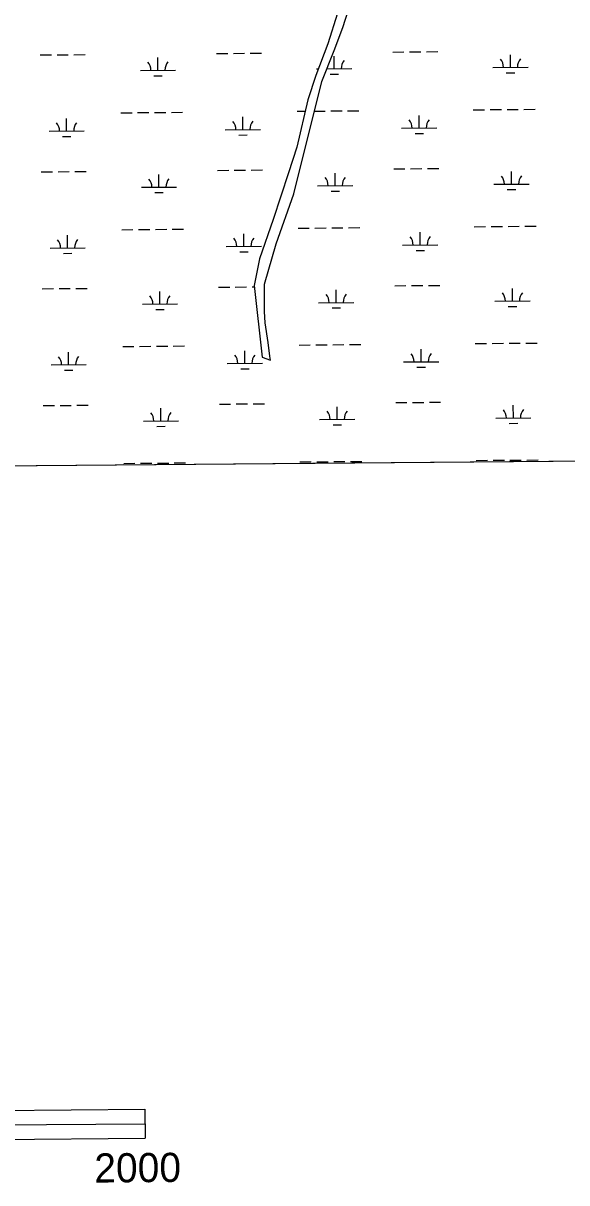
# Model space of a CAD drawing. Extents: x 3568792 to 3606828, y 529143 to 554785.
# Drawn here: x 3587999 to 3589547, y 532634 to 535934 of the extents above; entities that cross this region are included whole.
import ezdxf

# ---------------------------------------------------------------- set-up
doc = ezdxf.new("R2010")
doc.units = 0
for name, color, linetype in [('V-ANNO-SYMB', 7, 'Continuous'), ('V-GRID-FRAM', 7, 'Continuous'), ('V-SITE-VEGE', 7, 'Continuous'), ('V-TOPO-SHOR', 7, 'Continuous'), ('V-WETL-SWMP', 7, 'Continuous')]:
    doc.layers.add(name, color=color, linetype=linetype)

msp = doc.modelspace()

# ---------------------------------------------------------------- linework, layer by layer
at = {"layer": 'V-ANNO-SYMB'}
for p, q in [((3585345, 532818.1), (3588344.9, 532843.4)), ((3588344.9, 532843.4), (3588345.6, 532760.4)), ((3587345.2, 532793.5), (3588345.2, 532801.9)), ((3585345.7, 532735.1), (3588345.6, 532760.4))]:
    msp.add_line(p, q, dxfattribs=at)
at = {"layer": 'V-GRID-FRAM'}
msp.add_lwpolyline([(3570936, 552713.8), (3602582.8, 552980.8), (3602744.1, 534798.4), (3571081.5, 534531.3), (3570936, 552713.8)], dxfattribs=at)
at = {"layer": 'V-SITE-VEGE'}
msp.add_line((3594168.6, 534726.1), (3587291.2, 534668.1), dxfattribs=at)
at = {"layer": 'V-TOPO-SHOR'}
for p, q in [((3588908.8, 535922.1), (3588931.1, 535992.9)), ((3588893.6, 535962.6), (3588865.8, 535875.1)), ((3588884, 535856.4), (3588908.8, 535922.1)), ((3588865.8, 535875.1), (3588831.9, 535785.1)), ((3588848.7, 535768.2), (3588884, 535856.4)), ((3588768.8, 535448.8), (3588848.7, 535768.2)), ((3588831.9, 535785.1), (3588809, 535716.6)), ((3588809, 535716.6), (3588778.2, 535581.4)), ((3588778.2, 535581.4), (3588754.4, 535508)), ((3588754.4, 535508), (3588710, 535375.5)), ((3588719.4, 535306.2), (3588768.8, 535448.8)), ((3588710, 535375.5), (3588671.3, 535263.5)), ((3588686.2, 535191.2), (3588719.4, 535306.2)), ((3588671.3, 535263.5), (3588656, 535188.1)), ((3588656, 535188.1), (3588678.9, 534983.4)), ((3588686.2, 535113.6), (3588686.2, 535191.2)), ((3588687.4, 535081.8), (3588686.2, 535113.6)), ((3588696.3, 535025.6), (3588687.4, 535081.8)), ((3588701.3, 534987), (3588696.3, 535025.6)), ((3588678.9, 534983.4), (3588703.1, 534975.4)), ((3588703.1, 534975.4), (3588701.3, 534987))]:
    msp.add_line(p, q, dxfattribs=at)
at = {"layer": 'V-WETL-SWMP'}
for p, q in [((3588908.8, 535922.1), (3588931.1, 535992.9)), ((3588893.6, 535962.6), (3588865.8, 535875.1)), ((3588884, 535856.4), (3588908.8, 535922.1)), ((3588865.8, 535875.1), (3588831.9, 535785.1)), ((3588047.1, 535843.9), (3588079.1, 535844.1)), ((3588095.1, 535844.3), (3588127.1, 535844.6)), ((3588143.1, 535844.7), (3588175.1, 535845)), ((3588382.3, 535800.3), (3588382, 535836.3)), ((3588549, 535848.1), (3588581, 535848.4)), ((3588597, 535848.5), (3588629, 535848.8)), ((3588645, 535848.9), (3588677, 535849.2)), ((3588848.7, 535768.2), (3588884, 535856.4)), ((3588884.2, 535804.5), (3588883.9, 535840.5)), ((3589050.9, 535852.3), (3589082.9, 535852.6)), ((3589098.9, 535852.8), (3589130.9, 535853)), ((3589146.9, 535853.2), (3589178.9, 535853.4)), ((3589386.1, 535808.7), (3589385.8, 535844.7)), ((3588332.3, 535799.9), (3588432.3, 535800.7)), ((3588834.2, 535804.1), (3588839, 535804.1)), ((3588863.1, 535804.3), (3588934.2, 535804.9)), ((3589336.1, 535808.3), (3589436.1, 535809.2)), ((3588370.5, 535784.7), (3588394.5, 535784.9)), ((3588768.8, 535448.8), (3588848.7, 535768.2)), ((3588831.9, 535785.1), (3588809, 535716.6)), ((3588872.4, 535789), (3588896.4, 535789.2)), ((3589374.2, 535793.2), (3589398.2, 535793.4)), ((3588809, 535716.6), (3588778.2, 535581.4)), ((3588122.3, 535627.3), (3588122, 535663.3)), ((3588276.5, 535679.3), (3588308.5, 535679.6)), ((3588324.5, 535679.7), (3588356.5, 535680)), ((3588372.5, 535680.1), (3588404.5, 535680.4)), ((3588420.5, 535680.5), (3588452.5, 535680.8)), ((3588624.2, 535631.5), (3588623.9, 535667.5)), ((3588778.4, 535683.5), (3588801.5, 535683.7)), ((3588827.6, 535684), (3588858.4, 535684.2)), ((3588874.4, 535684.4), (3588906.4, 535684.6)), ((3588922.4, 535684.8), (3588954.4, 535685)), ((3589126.1, 535635.7), (3589125.8, 535671.7)), ((3589280.3, 535687.8), (3589312.3, 535688)), ((3589328.3, 535688.2), (3589360.3, 535688.5)), ((3589376.3, 535688.6), (3589408.3, 535688.9)), ((3589424.3, 535689), (3589456.3, 535689.3)), ((3588574.2, 535631.1), (3588674.2, 535631.9)), ((3589076.1, 535635.3), (3589176.1, 535636.2)), ((3588072.4, 535626.8), (3588172.3, 535627.7)), ((3588110.5, 535611.7), (3588134.5, 535611.9)), ((3588612.4, 535616), (3588636.4, 535616.2)), ((3589114.3, 535620.2), (3589138.3, 535620.4)), ((3588778.2, 535581.4), (3588754.4, 535508)), ((3588049.9, 535511.2), (3588081.9, 535511.5)), ((3588097.9, 535511.6), (3588129.9, 535511.9)), ((3588145.9, 535512), (3588177.9, 535512.3)), ((3588385.1, 535467.6), (3588384.8, 535503.6)), ((3588551.8, 535515.4), (3588583.8, 535515.7)), ((3588599.8, 535515.9), (3588631.8, 535516.1)), ((3588647.8, 535516.3), (3588679.8, 535516.5)), ((3588754.4, 535508), (3588710, 535375.5)), ((3588887, 535471.8), (3588886.7, 535507.8)), ((3589053.7, 535519.7), (3589085.7, 535520)), ((3589101.7, 535520.1), (3589133.7, 535520.4)), ((3589149.7, 535520.5), (3589181.7, 535520.8)), ((3589388.9, 535476.1), (3589388.6, 535512.1)), ((3588335.1, 535467.2), (3588435.1, 535468)), ((3588837, 535471.4), (3588937, 535472.3)), ((3589338.9, 535475.7), (3589438.9, 535476.5)), ((3588373.3, 535452.1), (3588397.3, 535452.3)), ((3588719.4, 535306.2), (3588768.8, 535448.8)), ((3588875.2, 535456.3), (3588899.2, 535456.5)), ((3589377.1, 535460.5), (3589401, 535460.8)), ((3588710, 535375.5), (3588671.3, 535263.5)), ((3588279.3, 535346.6), (3588311.3, 535346.9)), ((3588327.3, 535347), (3588359.3, 535347.3)), ((3588375.3, 535347.5), (3588407.3, 535347.7)), ((3588423.3, 535347.9), (3588455.3, 535348.1)), ((3588627, 535298.8), (3588626.7, 535334.8)), ((3588781.2, 535350.9), (3588813.2, 535351.1)), ((3588829.2, 535351.3), (3588861.2, 535351.6)), ((3588877.2, 535351.7), (3588909.2, 535352)), ((3588925.2, 535352.1), (3588957.2, 535352.4)), ((3589128.9, 535303.1), (3589128.6, 535339.1)), ((3589283.1, 535355.1), (3589315.1, 535355.4)), ((3589331.1, 535355.5), (3589363.1, 535355.8)), ((3589379.1, 535355.9), (3589411.1, 535356.2)), ((3589427.1, 535356.3), (3589459.1, 535356.6)), ((3588125.2, 535294.6), (3588124.9, 535330.6)), ((3588577, 535298.4), (3588677, 535299.3)), ((3588686.2, 535191.2), (3588719.4, 535306.2)), ((3589078.9, 535302.6), (3589178.9, 535303.5)), ((3588075.2, 535294.2), (3588175.2, 535295)), ((3588113.3, 535279.1), (3588137.3, 535279.3)), ((3588615.2, 535283.3), (3588639.2, 535283.5)), ((3589117.1, 535287.5), (3589141.1, 535287.7)), ((3588671.3, 535263.5), (3588656, 535188.1)), ((3588052.7, 535178.6), (3588084.7, 535178.8)), ((3588100.7, 535179), (3588132.7, 535179.2)), ((3588148.7, 535179.4), (3588180.7, 535179.6)), ((3588387.9, 535134.9), (3588387.6, 535170.9)), ((3588554.6, 535182.8), (3588586.6, 535183.1)), ((3588602.6, 535183.2), (3588634.6, 535183.5)), ((3588650.6, 535183.6), (3588656.5, 535183.6)), ((3588656, 535188.1), (3588678.9, 534983.4)), ((3588686.2, 535113.6), (3588686.2, 535191.2)), ((3588889.8, 535139.2), (3588889.5, 535175.2)), ((3589056.5, 535187), (3589088.5, 535187.3)), ((3589104.5, 535187.4), (3589136.5, 535187.7)), ((3589152.5, 535187.8), (3589184.5, 535188.1)), ((3589391.7, 535143.4), (3589391.4, 535179.4)), ((3588337.9, 535134.5), (3588437.9, 535135.4)), ((3588839.8, 535138.8), (3588939.8, 535139.6)), ((3589341.7, 535143), (3589441.7, 535143.8)), ((3588376.1, 535119.4), (3588400.1, 535119.6)), ((3588687.4, 535081.8), (3588686.2, 535113.6)), ((3588878, 535123.7), (3588902, 535123.9)), ((3589379.9, 535127.9), (3589403.9, 535128.1)), ((3588696.3, 535025.6), (3588687.4, 535081.8)), ((3588282.1, 535014), (3588314.1, 535014.3)), ((3588330.1, 535014.4), (3588362.1, 535014.7)), ((3588378.1, 535014.8), (3588410.1, 535015.1)), ((3588426.1, 535015.2), (3588458.1, 535015.5)), ((3588629.9, 534966.2), (3588629.5, 535002.2)), ((3588701.3, 534987), (3588696.3, 535025.6)), ((3588784, 535018.2), (3588816, 535018.5)), ((3588832, 535018.6), (3588864, 535018.9)), ((3588880, 535019), (3588912, 535019.3)), ((3588928, 535019.4), (3588960, 535019.7)), ((3589131.7, 534970.4), (3589131.4, 535006.4)), ((3589285.9, 535022.4), (3589317.9, 535022.7)), ((3589333.9, 535022.9), (3589365.9, 535023.1)), ((3589381.9, 535023.3), (3589413.9, 535023.5)), ((3589429.9, 535023.7), (3589461.9, 535023.9)), ((3588128, 534961.9), (3588127.7, 534997.9)), ((3588678.9, 534983.4), (3588703.1, 534975.4)), ((3588703.1, 534975.4), (3588701.3, 534987)), ((3589081.7, 534970), (3589181.7, 534970.8)), ((3588078, 534961.5), (3588178, 534962.4)), ((3588116.1, 534946.4), (3588140.1, 534946.6)), ((3588579.9, 534965.7), (3588679.9, 534966.6)), ((3588618, 534950.6), (3588642, 534950.8)), ((3589119.9, 534954.9), (3589143.9, 534955.1)), ((3588055.5, 534845.9), (3588087.5, 534846.2)), ((3588103.5, 534846.3), (3588135.5, 534846.6)), ((3588151.5, 534846.7), (3588183.5, 534847)), ((3588390.8, 534802.3), (3588390.5, 534838.3)), ((3588557.4, 534850.1), (3588589.4, 534850.4)), ((3588605.4, 534850.5), (3588637.4, 534850.8)), ((3588653.4, 534850.9), (3588685.4, 534851.2)), ((3588892.6, 534806.5), (3588892.3, 534842.5)), ((3589059.3, 534854.4), (3589091.3, 534854.6)), ((3589107.3, 534854.8), (3589139.3, 534855)), ((3589155.3, 534855.2), (3589187.3, 534855.4)), ((3589394.5, 534810.8), (3589394.2, 534846.8)), ((3588842.6, 534806.1), (3588942.6, 534806.9)), ((3589344.5, 534810.3), (3589444.5, 534811.2)), ((3588340.8, 534801.9), (3588440.8, 534802.7)), ((3588378.9, 534786.8), (3588402.9, 534787)), ((3588880.8, 534791), (3588904.8, 534791.2)), ((3589382.7, 534795.2), (3589406.7, 534795.4)), ((3590749.7, 534697.2), (3587270.2, 534667.9)), ((3588284.9, 534681.3), (3588316.9, 534681.6)), ((3588332.9, 534681.7), (3588364.9, 534682)), ((3588380.9, 534682.1), (3588412.9, 534682.4)), ((3588428.9, 534682.5), (3588460.9, 534682.8)), ((3588786.8, 534685.6), (3588818.8, 534685.8)), ((3588834.8, 534686), (3588866.8, 534686.2)), ((3588882.8, 534686.4), (3588914.8, 534686.6)), ((3588930.8, 534686.8), (3588962.8, 534687)), ((3589288.7, 534689.8), (3589320.7, 534690.1)), ((3589336.7, 534690.2), (3589368.7, 534690.5)), ((3589384.7, 534690.6), (3589416.7, 534690.9)), ((3589432.7, 534691), (3589464.7, 534691.3))]:
    msp.add_line(p, q, dxfattribs=at)
for centre, start, end in [((3588939.5, 535805.4), 139.7115, 181.2552), ((3589330.9, 535808.8), 359.7115, 41.2552), ((3589441.3, 535809.7), 139.7115, 181.2552), ((3588327.1, 535800.3), 359.7115, 41.2552), ((3588437.6, 535801.2), 139.7115, 181.2552), ((3588829, 535804.5), 359.7115, 3.7644), ((3588067.1, 535627.3), 359.7115, 41.2552), ((3588177.6, 535628.2), 139.7115, 181.2552), ((3588569, 535631.5), 359.7115, 41.2552), ((3588679.5, 535632.4), 139.7115, 181.2552), ((3589070.9, 535635.7), 359.7115, 41.2552), ((3589181.4, 535636.7), 139.7115, 181.2552), ((3589333.7, 535476.1), 359.7115, 41.2552), ((3589444.2, 535477), 139.7115, 181.2552), ((3588329.9, 535467.6), 359.7115, 41.2552), ((3588440.4, 535468.6), 139.7115, 181.2552), ((3588831.8, 535471.9), 359.7115, 41.2552), ((3588942.3, 535472.8), 139.7115, 181.2552), ((3588069.9, 535294.6), 359.7115, 41.2552), ((3588180.4, 535295.5), 139.7115, 181.2552), ((3588571.8, 535298.8), 359.7115, 41.2552), ((3588682.3, 535299.8), 139.7115, 181.2552), ((3589073.7, 535303.1), 359.7115, 41.2552), ((3589184.2, 535304), 139.7115, 181.2552), ((3589336.5, 535143.4), 359.7115, 41.2552), ((3589447, 535144.4), 139.7115, 181.2552), ((3588332.7, 535135), 359.7115, 41.2552), ((3588443.2, 535135.9), 139.7115, 181.2552), ((3588834.6, 535139.2), 359.7115, 41.2552), ((3588945.1, 535140.1), 139.7115, 181.2552), ((3588072.7, 534961.9), 359.7115, 41.2552), ((3588183.2, 534962.9), 139.7115, 181.2552), ((3588574.6, 534966.2), 359.7115, 41.2552), ((3588685.1, 534967.1), 139.7115, 181.2552), ((3589076.5, 534970.4), 359.7115, 41.2552), ((3589187, 534971.3), 139.7115, 181.2552), ((3588335.5, 534802.3), 359.7115, 41.2552), ((3588446, 534803.2), 139.7115, 181.2552), ((3588837.4, 534806.5), 359.7115, 41.2552), ((3588947.9, 534807.5), 139.7115, 181.2552), ((3589339.3, 534810.8), 359.7115, 41.2552), ((3589449.8, 534811.7), 139.7115, 181.2552)]:
    msp.add_arc(centre, 35.2, start, end, dxfattribs=at)

# ---------------------------------------------------------------- texts
at = {"layer": 'V-ANNO-SYMB'}
msp.add_text('2000', height=83, rotation=0.4833, dxfattribs=at).set_placement((3588201.5, 532634.2))

doc.saveas('drawing.dxf')
